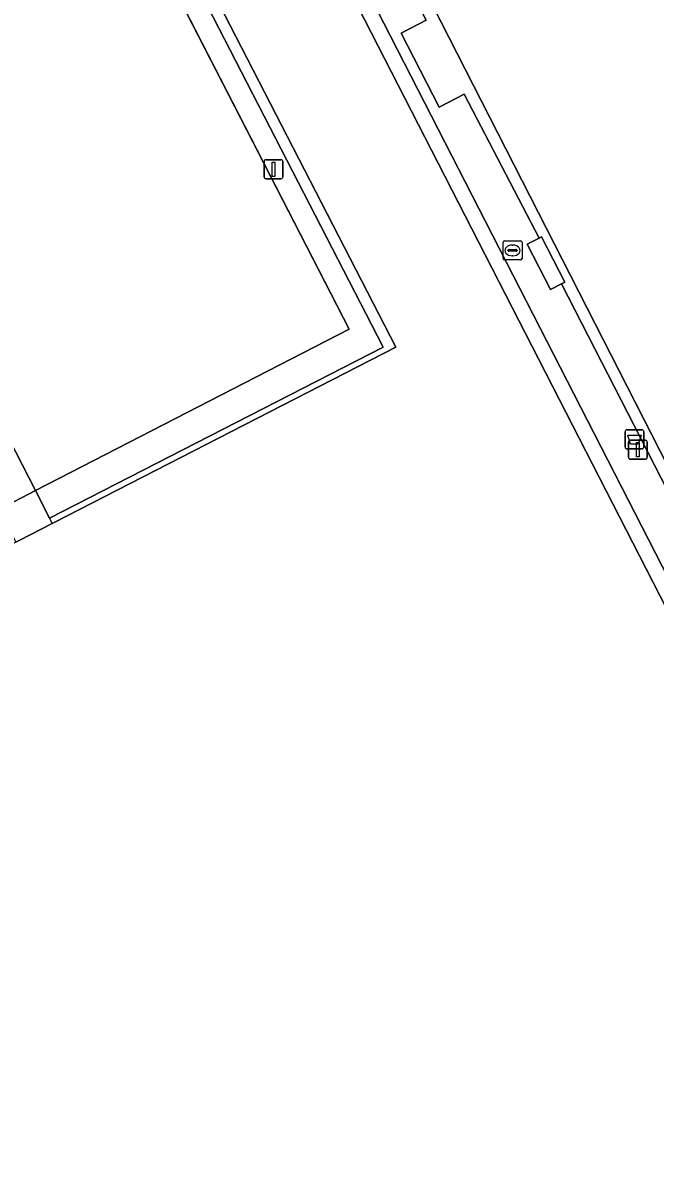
# Model space of a CAD drawing. Extents: x 158835 to 160077, y 386387 to 387778.
# Drawn here: x 159505.6 to 159538.9, y 387306.1 to 387366.1 of the extents above; entities that cross this region are included whole.
import ezdxf

# ---------------------------------------------------------------- set-up
doc = ezdxf.new("R2010")
doc.units = 0
for name, color, linetype in [('IMGEO_Afvalbak', 7, 'Continuous'), ('IMGEO_Groenvoorziening', 7, 'Continuous'), ('IMGEO_Haag', 7, 'Continuous'), ('IMGEO_Hek', 7, 'Continuous'), ('IMGEO_Kolk', 7, 'Continuous'), ('IMGEO_Lichtmast', 7, 'Continuous'), ('IMGEO_Terreindeel_open', 7, 'Continuous'), ('IMGEO_Voetpad_onverhard', 7, 'Continuous'), ('IMGEO_Voetpad_open', 7, 'Continuous')]:
    doc.layers.add(name, color=color, linetype=linetype)

msp = doc.modelspace()

# ---------------------------------------------------------------- linework, layer by layer
at = {"layer": 'IMGEO_Afvalbak'}
for p, q in [((159537.321, 387343.796), (159537.321, 387344.596)), ((159537.321, 387344.596), (159537.321, 387343.796)), ((159537.421, 387344.696), (159538.211, 387344.696)), ((159538.211, 387344.696), (159537.421, 387344.696)), ((159538.311, 387344.596), (159538.311, 387343.796)), ((159538.311, 387343.796), (159538.311, 387344.596)), ((159538.211, 387343.696), (159537.421, 387343.696)), ((159537.421, 387343.696), (159538.211, 387343.696))]:
    msp.add_line(p, q, dxfattribs=at)
msp.add_lwpolyline([(159537.464, 387344.41), (159538.168, 387344.41), (159538.019, 387343.94), (159537.613, 387343.94), (159537.464, 387344.41)], dxfattribs=at)
for centre, start, end in [((159537.421, 387344.596), 90, 180), ((159537.421, 387344.596), 90, 180), ((159538.211, 387344.596), 0, 90), ((159538.211, 387344.596), 360, 90), ((159537.421, 387343.796), 180, 270), ((159537.421, 387343.796), 180, 270), ((159538.211, 387343.796), 270, 0), ((159538.211, 387343.796), 270, 0)]:
    msp.add_arc(centre, 0.1, start, end, dxfattribs=at)
at = {"layer": 'IMGEO_Groenvoorziening'}
for points in [[(159558.907, 387297.443), (159513.019, 387386.95)], [(159507.539, 387383.472), (159525.266, 387349.051), (159507.288, 387339.828), (159507.184, 387339.775), (159505.445, 387338.883), (159505.276, 387338.796), (159476.339, 387323.951), (159497.402, 387283.466), (159499.18, 387284.357), (159527.523, 387298.562), (159531.09, 387291.559), (159532.147, 387291.955), (159532.668, 387290.563), (159531.858, 387290.259), (159534.414, 387285.356), (159505.554, 387270.805), (159505.066, 387271.781), (159504.621, 387271.564), (159505.597, 387269.689), (159532.175, 387283.323), (159533.536, 387284.016), (159559.064, 387297.137)]]:
    msp.add_lwpolyline(points, dxfattribs=at)
msp.add_lwpolyline([(159525.266, 387349.051), (159507.539, 387383.472), (159507.005, 387383.198), (159524.594, 387349.043), (159507.048, 387340.042), (159507.184, 387339.775), (159507.288, 387339.828)], close=True, dxfattribs=at)
at = {"layer": 'IMGEO_Haag'}
msp.add_lwpolyline([(159507.014, 387383.181), (159524.594, 387349.043), (159507.048, 387340.042), (159507.184, 387339.775), (159507.288, 387339.828), (159525.266, 387349.051), (159507.548, 387383.455)], close=True, dxfattribs=at)
at = {"layer": 'IMGEO_Hek'}
for points in [[(159522.805, 387349.987), (159506.018, 387382.672)], [(159525.205, 387369.479), (159526.858, 387366.247), (159525.554, 387365.551), (159527.546, 387361.662), (159528.862, 387362.345), (159532.802, 387354.782)], [(159533.985, 387352.381), (159542.716, 387335.356)], [(159506.312, 387341.501), (159522.805, 387349.987)], [(159504.422, 387340.529), (159506.312, 387341.501)]]:
    msp.add_lwpolyline(points, dxfattribs=at)
at = {"layer": 'IMGEO_Kolk'}
for p, q in [((159530.905, 387353.706), (159530.905, 387354.558)), ((159530.98, 387354.632), (159531.832, 387354.632)), ((159531.906, 387354.558), (159531.906, 387353.706)), ((159531.164, 387354.126), (159531.164, 387354.138)), ((159531.602, 387354.089), (159531.204, 387354.089)), ((159531.207, 387354.175), (159531.605, 387354.175)), ((159531.416, 387353.852), (159531.391, 387353.852)), ((159531.393, 387354.412), (159531.418, 387354.412)), ((159531.648, 387354.138), (159531.648, 387354.126)), ((159531.832, 387353.632), (159530.98, 387353.632))]:
    msp.add_line(p, q, dxfattribs=at)
for points in [[(159530.905, 387353.706), (159530.905, 387354.558)], [(159530.98, 387354.632), (159531.832, 387354.632)], [(159531.906, 387354.558), (159531.906, 387353.706)], [(159531.832, 387353.632), (159530.98, 387353.632)]]:
    msp.add_lwpolyline(points, dxfattribs=at)
for centre, radius, start, end in [((159530.982, 387354.556), 0.0765, 91.55205, 178.44795), ((159530.982, 387354.556), 0.0765, 91.55205, 178.44795), ((159531.83, 387354.556), 0.0765, 1.55205, 88.44795), ((159531.83, 387354.556), 0.0765, 1.55205, 88.44795), ((159531.204, 387354.135), 0.0403, 85.87752, 175.75265), ((159531.201, 387354.125), 0.0366, 178.93798, 274.71019), ((159531.605, 387354.132), 0.043, 264.86636, 352.45326), ((159531.609, 387354.137), 0.0386, 1.73085, 96.63898), ((159530.982, 387353.708), 0.0765, 181.55205, 268.44795), ((159530.982, 387353.708), 0.0765, 181.55205, 268.44795), ((159531.83, 387353.708), 0.0765, 271.55205, 358.44795), ((159531.83, 387353.708), 0.0765, 271.55205, 358.44795)]:
    msp.add_arc(centre, radius, start, end, dxfattribs=at)
for centre, major_axis, ratio, start_param, end_param in [((159531.392, 387354.132), (-0.387, 0.002), 0.722429, 4.712389, 7.853982), ((159531.417, 387354.132), (-0.39, 0.002), 0.717154, 1.570796, 4.712389)]:
    msp.add_ellipse(centre, major_axis=major_axis, ratio=ratio, start_param=start_param, end_param=end_param, dxfattribs=at)
at = {"layer": 'IMGEO_Lichtmast'}
for p, q in [((159518.332, 387358.003), (159518.332, 387358.803)), ((159518.332, 387358.803), (159518.332, 387358.003)), ((159518.432, 387358.903), (159519.222, 387358.903)), ((159519.222, 387358.903), (159518.432, 387358.903)), ((159519.322, 387358.803), (159519.322, 387358.003)), ((159519.322, 387358.003), (159519.322, 387358.803)), ((159519.222, 387357.903), (159518.432, 387357.903)), ((159518.432, 387357.903), (159519.222, 387357.903)), ((159537.503, 387343.251), (159537.503, 387344.051)), ((159537.503, 387344.051), (159537.503, 387343.251)), ((159537.603, 387344.151), (159538.393, 387344.151)), ((159538.393, 387344.151), (159537.603, 387344.151)), ((159538.493, 387344.051), (159538.493, 387343.251)), ((159538.493, 387343.251), (159538.493, 387344.051)), ((159538.393, 387343.151), (159537.603, 387343.151)), ((159537.603, 387343.151), (159538.393, 387343.151))]:
    msp.add_line(p, q, dxfattribs=at)
for points in [[(159518.752, 387358.778), (159518.902, 387358.778), (159518.902, 387358.028), (159518.752, 387358.028), (159518.752, 387358.778)], [(159537.923, 387344.026), (159538.073, 387344.026), (159538.073, 387343.276), (159537.923, 387343.276), (159537.923, 387344.026)]]:
    msp.add_lwpolyline(points, dxfattribs=at)
for centre, start, end in [((159518.432, 387358.803), 90, 180), ((159518.432, 387358.803), 90, 180), ((159519.222, 387358.803), 0, 90), ((159519.222, 387358.803), 360, 90), ((159518.432, 387358.003), 180, 270), ((159518.432, 387358.003), 180, 270), ((159519.222, 387358.003), 270, 0), ((159519.222, 387358.003), 270, 0), ((159537.603, 387344.051), 90, 180), ((159537.603, 387344.051), 90, 180), ((159538.393, 387344.051), 0, 90), ((159538.393, 387344.051), 360, 90), ((159537.603, 387343.251), 180, 270), ((159537.603, 387343.251), 180, 270), ((159538.393, 387343.251), 270, 0), ((159538.393, 387343.251), 270, 0)]:
    msp.add_arc(centre, 0.1, start, end, dxfattribs=at)
at = {"layer": 'IMGEO_Terreindeel_open'}
for points in [[(159568.143, 387414.598), (159516.56, 387387.868), (159561.304, 387300.24), (159613.117, 387326.811)], [(159506.009, 387382.689), (159490.975, 387374.995), (159489.523, 387374.208), (159506.312, 387341.501), (159522.805, 387349.987)]]:
    msp.add_lwpolyline(points, close=True, dxfattribs=at)
at = {"layer": 'IMGEO_Voetpad_onverhard'}
msp.add_lwpolyline([(159506.312, 387341.501), (159504.422, 387340.529), (159505.143, 387339.064), (159505.276, 387338.796), (159505.445, 387338.883), (159507.184, 387339.775), (159507.048, 387340.042)], close=True, dxfattribs=at)
at = {"layer": 'IMGEO_Voetpad_open'}
for points in [[(159472.003, 387460.575), (159487.11, 387430.935), (159487.38, 387431.075), (159487.547, 387430.767), (159490.524, 387432.306), (159493.586, 387426.243), (159496.948, 387419.649), (159500, 387413.872), (159505.339, 387403.731), (159559.631, 387297.813)], [(159542.716, 387335.356), (159533.985, 387352.381), (159533.409, 387352.084), (159532.183, 387354.463), (159532.802, 387354.782), (159528.862, 387362.345), (159527.546, 387361.662), (159525.554, 387365.551), (159526.858, 387366.247), (159525.205, 387369.479), (159516.392, 387386.816), (159515.648, 387388.171), (159499.968, 387418.668), (159498.741, 387418.086), (159496.644, 387422.116), (159497.818, 387422.753), (159487.861, 387442.309)], [(159568.503, 387415.317), (159515.648, 387388.171), (159516.392, 387386.816), (159525.205, 387369.479), (159526.858, 387366.247), (159525.554, 387365.551), (159527.546, 387361.662), (159528.862, 387362.345), (159532.802, 387354.782), (159532.933, 387354.85), (159534.159, 387352.471), (159533.985, 387352.381), (159542.716, 387335.356)]]:
    msp.add_lwpolyline(points, dxfattribs=at)
for points in [[(159496.241, 387419.277), (159512.259, 387387.716), (159513.019, 387386.95), (159558.907, 387297.443), (159559.631, 387297.813), (159505.339, 387403.731), (159500, 387413.872), (159496.948, 387419.649)], [(159561.304, 387300.24), (159516.56, 387387.868), (159568.143, 387414.598), (159613.117, 387326.811)], [(159507.005, 387383.198), (159506.009, 387382.689), (159522.805, 387349.987), (159506.312, 387341.501), (159507.048, 387340.042), (159524.594, 387349.043)], [(159506.312, 387341.501), (159489.523, 387374.208), (159487.627, 387373.23), (159504.422, 387340.529)], [(159534.159, 387352.471), (159532.933, 387354.85), (159532.802, 387354.782), (159532.183, 387354.463), (159533.409, 387352.084), (159533.985, 387352.381)]]:
    msp.add_lwpolyline(points, close=True, dxfattribs=at)

doc.saveas('drawing.dxf')
